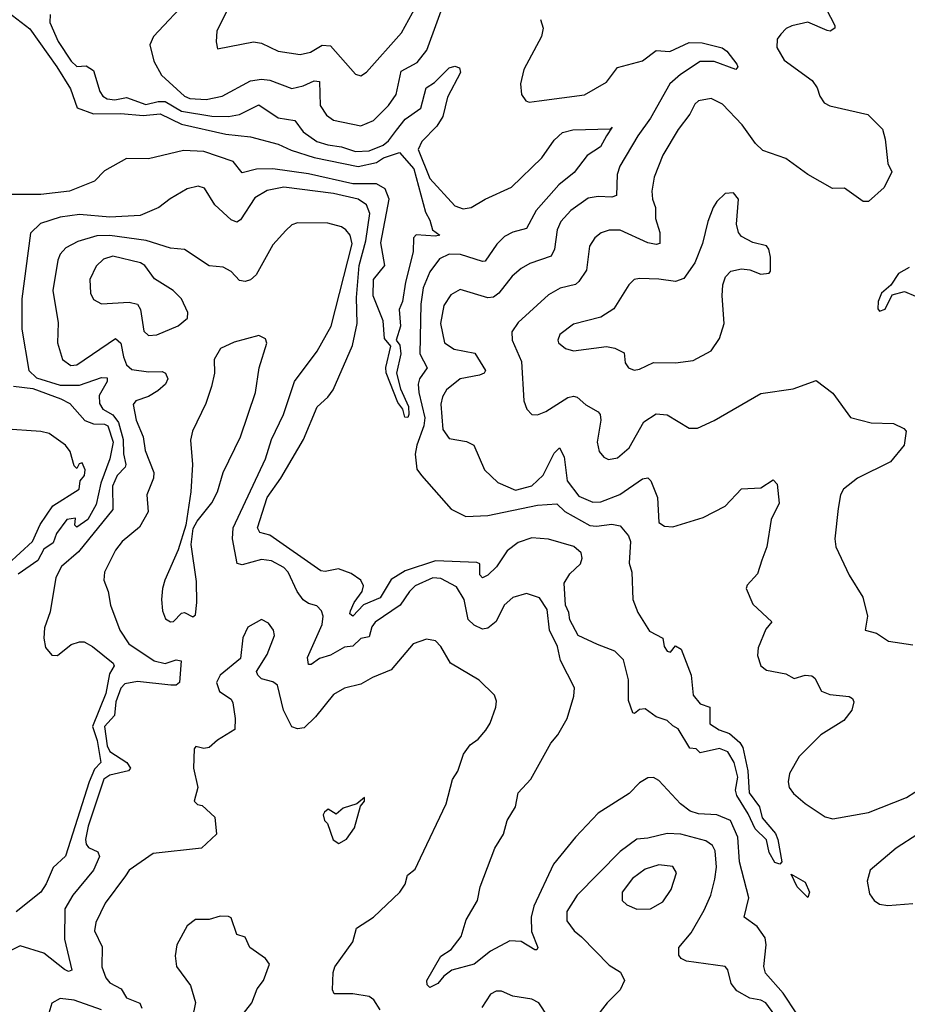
# Model space of a CAD drawing. Extents: x 1954678 to 2060275, y 904822 to 1016299.
# Tile 341 of 467: x 2007308 to 2010526, y 981669 to 985236. Entities that reach past the tile are written whole.
import ezdxf

# ---------------------------------------------------------------- set-up
doc = ezdxf.new("R2010")
doc.units = 0

msp = doc.modelspace()

# ---------------------------------------------------------------- linework, layer by layer
at = {"layer": '0CON20XD'}
for points in [[(2007925, 985316.5), (2007792.9, 985175), (2007779.4, 985145), (2007794.4, 985085), (2007822.5, 985035), (2007905, 984958.5), (2007925, 984949.8), (2007983.7, 984946.3), (2008041.7, 984958.3), (2008145, 985013.7), (2008185, 985020.5), (2008215, 985016.2), (2008295, 984985.9), (2008335, 984996.2), (2008375, 985014.8), (2008395, 985011.9), (2008397.7, 984925), (2008419.9, 984889.9), (2008445, 984871.8), (2008545, 984851.2), (2008589.9, 984870.1), (2008644.6, 984925), (2008672.7, 984965), (2008690.7, 985049.3), (2008748.8, 985081.2), (2008783.6, 985125), (2008858.3, 985331.7)], [(2008073.3, 985295), (2008023.1, 985195), (2008020, 985155), (2008025, 985130), (2008155, 985155.5), (2008185, 985151.2), (2008245, 985121.8), (2008325, 985110), (2008362.4, 985117.6), (2008405, 985144), (2008435, 985140.8), (2008525, 985038.6), (2008545, 985032.9), (2008565, 985045.7), (2008692, 985188), (2008745.2, 985285)], [(2007250, 985275), (2007345, 985202.6), (2007442.2, 985065), (2007491.9, 984985), (2007516.9, 984916.9), (2007575, 984894.2), (2007675, 984895.9), (2007755, 984888.2), (2007817.1, 984895), (2007895, 984857.8), (2008055, 984820.5), (2008145, 984811.1), (2008244.8, 984784.8), (2008292.6, 984762.6), (2008375, 984736.2), (2008535, 984704.5), (2008601.6, 984718.4), (2008626.4, 984735), (2008685, 984755.2), (2008736.5, 984695), (2008778.9, 984538.9), (2008795, 984510), (2008803.8, 984475), (2008831.2, 984455), (2008815, 984451.1), (2008745, 984456.4), (2008735.6, 984445), (2008734.4, 984395), (2008706.2, 984285), (2008695.6, 984215), (2008683.8, 984186.2), (2008687.8, 984125), (2008672.5, 984075), (2008686.3, 984056.3), (2008689.7, 984025), (2008674.4, 983955), (2008688.4, 983898.4), (2008717, 983835), (2008718.7, 983805), (2008715, 983794.2), (2008704.5, 983795.5), (2008697.1, 983825), (2008678.6, 983848.6), (2008636.6, 983956.6), (2008634.7, 983975.3), (2008653, 984053), (2008630.5, 984080.5), (2008625.8, 984145), (2008588.9, 984235), (2008590.8, 984295), (2008631.2, 984345), (2008617.1, 984427.1), (2008647.6, 984585), (2008632.9, 984622.9), (2008601.7, 984641.7), (2008515, 984641.4), (2008355, 984677.8), (2008225, 984695.5), (2008166, 984694), (2008115, 984680.8), (2008081.7, 984721.7), (2007975, 984758.3), (2007901.9, 984761.9), (2007775, 984732), (2007695, 984732.8), (2007615, 984688.2), (2007579.1, 984650.9), (2007488, 984615), (2007385, 984602.1), (2007255, 984602.9)], [(2007418.5, 985255), (2007417.7, 985225), (2007447.2, 985157.2), (2007495, 985085.5), (2007515, 985066.7), (2007548.8, 985068.8), (2007575, 985051.4), (2007598.2, 984975), (2007608.8, 984958.8), (2007625, 984948.8), (2007652.5, 984945), (2007695, 984954.1), (2007765, 984928.1), (2007810.3, 984939.7), (2007835, 984939.1), (2007895, 984904.2), (2008005, 984885.9), (2008065, 984884.8), (2008105, 984892.7), (2008175, 984927.8), (2008245, 984879.7), (2008305, 984870), (2008335, 984829.3), (2008384.6, 984795), (2008425, 984782.1), (2008475, 984775.6), (2008525, 984757.8), (2008575, 984760.2), (2008625, 984781.2), (2008645, 984796.6), (2008673.7, 984835), (2008705, 984875.6), (2008761.9, 984915), (2008781, 984989), (2008811.6, 985008.4), (2008865, 985061.5), (2008885, 985067.8), (2008901.7, 985061.7), (2008905.3, 985045), (2008859.1, 984955), (2008842.4, 984885), (2008819.5, 984850.5), (2008765.2, 984795), (2008752, 984765), (2008795, 984660), (2008885, 984561.5), (2008915, 984550.7), (2008945, 984555.7), (2008995, 984585.6), (2009090.7, 984629.3), (2009200.4, 984735), (2009245, 984798.9), (2009275, 984826.9), (2009312.7, 984837.3), (2009450, 984840), (2009456.1, 984846.1), (2009435.5, 984815), (2009413.8, 984775), (2009365, 984744.3), (2009318.2, 984681.8), (2009262.5, 984637.5), (2009179.7, 984545), (2009145, 984479.5), (2009095, 984465.9), (2009065, 984450), (2009037.3, 984422.7), (2008995, 984361.5), (2008985, 984359.6), (2008905.6, 984385.6), (2008865, 984386.4), (2008830.2, 984369.8), (2008795, 984322.1), (2008771, 984265), (2008762.5, 984205), (2008758, 984025), (2008785.4, 983975), (2008756.9, 983935), (2008752.7, 983915), (2008754.3, 983885), (2008776.1, 983793.9), (2008772.8, 983765), (2008747, 983695), (2008742, 983662), (2008747.2, 983607.2), (2008764.2, 983585), (2008872.6, 983462.6), (2008925, 983435.9), (2009005, 983439.6), (2009185, 983476.6), (2009255, 983481.8), (2009284.2, 983454.2), (2009375, 983404.1), (2009399.1, 983400.9), (2009455, 983408.8), (2009485, 983402), (2009515, 983366), (2009522.3, 983345), (2009517.5, 983267.5), (2009526.9, 983235), (2009530, 983135), (2009548.3, 983088.3), (2009591.3, 983021.3), (2009638.8, 982995), (2009644.3, 982965), (2009655, 982948.8), (2009667.5, 982945), (2009685, 982967.5), (2009706.2, 982955), (2009741.9, 982861.9), (2009749.4, 982789.4), (2009775, 982757.5), (2009810, 982745), (2009810, 982685), (2009843, 982663), (2009880.5, 982650.5), (2009918, 982618), (2009929.2, 982599.2), (2009947.3, 982515), (2009952.7, 982435), (2009989.2, 982385), (2009999.4, 982345), (2010048.1, 982288.1), (2010056.5, 982266.5), (2010071.1, 982185), (2010063.1, 982176.9), (2010045, 982182.5), (2010025, 982218.8), (2010015.3, 982265.3), (2009974.3, 982304.3), (2009948.9, 982358.9), (2009907.1, 982425), (2009902.5, 982445), (2009911.7, 982491.7), (2009898.1, 982545), (2009875, 982584), (2009845, 982595.6), (2009775, 982580), (2009760, 982595), (2009737.5, 982597.5), (2009695, 982667.5), (2009675, 982677.5), (2009655, 982697.5), (2009615, 982710), (2009575, 982740), (2009555, 982737.5), (2009537, 982723), (2009530, 982725), (2009515, 982770), (2009514.5, 982845), (2009497, 982917), (2009465, 982947.9), (2009402.6, 982972.6), (2009332, 983005), (2009301.7, 983061.7), (2009298.8, 983088.8), (2009287, 983115), (2009281.3, 983195), (2009301.7, 983228.3), (2009341.2, 983265), (2009347.4, 983285), (2009343.4, 983305), (2009317.1, 983327.1), (2009225, 983354.3), (2009165, 983358.5), (2009115, 983342.1), (2009075, 983312.1), (2009036.4, 983253.6), (2009005, 983223.4), (2008985, 983214.5), (2008975.5, 983225), (2008975.6, 983265), (2008965, 983270), (2008815, 983275.1), (2008705, 983239.9), (2008655, 983208.4), (2008615, 983141.2), (2008554.4, 983115.6), (2008515, 983075.5), (2008505, 983083.3), (2008506.9, 983095), (2008520, 983125), (2008549.4, 983165), (2008554.4, 983185), (2008545, 983205.2), (2008509.4, 983229.4), (2008463.1, 983246.9), (2008415, 983237), (2008399.6, 983239.6), (2008215, 983369), (2008177.9, 983377.9), (2008170.3, 983395), (2008205.6, 983504.4), (2008254.5, 983575), (2008336.9, 983715), (2008386.2, 983833.8), (2008425, 983868.2), (2008443.7, 983895), (2008514.3, 984055), (2008531.1, 984135), (2008529.2, 984229.2), (2008538.3, 984345), (2008562.9, 984435), (2008576.6, 984533.4)], [(2010231.4, 985275), (2010263.3, 985215), (2010262.5, 985205), (2010245.6, 985194.4), (2010235, 985196), (2010165, 985226.5), (2010106.9, 985213.1), (2010086.2, 985203.8), (2010066.4, 985183.6), (2010054.2, 985165), (2010052.5, 985135), (2010079.4, 985089.4), (2010180.8, 985015), (2010199.2, 984989.2), (2010208.6, 984958.6), (2010224.3, 984934.3), (2010245, 984923.6), (2010382.7, 984892.7), (2010435, 984838.8), (2010445, 984803.3), (2010455.2, 984715), (2010469.2, 984685), (2010442, 984628), (2010385, 984577.1), (2010365, 984577.5), (2010297.5, 984625), (2010254, 984624), (2010165, 984674.5), (2010085, 984732.9), (2010001.3, 984761.3), (2009975, 984786.9), (2009926.9, 984855), (2009855, 984930), (2009815, 984950.5), (2009768.6, 984941.4), (2009755, 984930), (2009736.7, 984893.3), (2009695, 984838.1), (2009638.9, 984745), (2009608.2, 984665), (2009598.8, 984615), (2009602.1, 984585)], [(2009196.2, 985236.2), (2009205.4, 985205.4), (2009199.6, 985175), (2009136, 985055), (2009123.9, 985003.9), (2009127.5, 984965), (2009142.3, 984942.3), (2009155, 984936.7), (2009191.2, 984941.2), (2009355, 984963.8), (2009435, 985010), (2009475, 985063.1), (2009565, 985086.7), (2009615, 985124.1), (2009665, 985120.5), (2009735, 985153), (2009781.5, 985151.5), (2009854.2, 985134.2), (2009871.3, 985121.3), (2009907.9, 985075), (2009910.6, 985065), (2009904.2, 985055.8), (2009825, 985084), (2009775, 985084), (2009703.3, 985036.6), (2009665, 985002.9), (2009595, 984879.2), (2009548.4, 984815), (2009483.4, 984705), (2009474.1, 984675), (2009470.8, 984599.2), (2009455, 984592.4), (2009404.3, 984595.7), (2009368.7, 984588.7), (2009306.2, 984545), (2009270, 984505), (2009255.7, 984474.3), (2009246.9, 984405), (2009235, 984379.7), (2009157.1, 984352.9), (2009125.7, 984334.3), (2009093.6, 984306.4), (2009045.2, 984244.8), (2009025, 984230.4), (2009005, 984228.7), (2008905, 984258.5), (2008871.3, 984238.7), (2008845, 984200), (2008833.8, 984135), (2008848.2, 984065), (2008882.5, 984042.5), (2008958, 984028), (2008996.7, 983965), (2008991.4, 983955), (2008975, 983948), (2008905, 983934.6), (2008855.4, 983895), (2008840.9, 983869.1), (2008835, 983842.5), (2008841.8, 983751.8), (2008865, 983718.9), (2008927.7, 983707.7), (2008954.6, 983694.6), (2008993.1, 983605), (2009040.8, 983559.2), (2009105, 983531.9), (2009165, 983547.7), (2009205, 983585.4), (2009245, 983665.4), (2009265, 983684.4), (2009281.7, 983651.7), (2009292.5, 983565), (2009335, 983509.7), (2009385, 983488.2), (2009415, 983489.4), (2009484, 983516), (2009565, 983572.3), (2009585, 983576.5), (2009595.2, 983565.2), (2009620, 983505), (2009624.2, 983415), (2009645, 983400.8), (2009675, 983398.1), (2009785, 983432.5), (2009865, 983474), (2009925, 983536.2), (2009995, 983540), (2010039.3, 983569.3), (2010053.8, 983553.8), (2010061.2, 983485), (2010032.5, 983425), (2010016.2, 983326.2), (2009998, 983278)], [(2008576.6, 984533.4), (2008564.7, 984565), (2008535.1, 984585.1), (2008445, 984606.3), (2008265, 984629.6), (2008205, 984617.5), (2008159.9, 984590.1), (2008108.8, 984511.2), (2008095, 984502.1), (2008075, 984510.4), (2008015.4, 984565.4), (2007977.5, 984625), (2007955, 984632.2), (2007915, 984622.5), (2007853, 984587), (2007812, 984555), (2007745, 984526.7), (2007635, 984520.4), (2007525, 984530.4), (2007455, 984520.5), (2007382.9, 984497.1), (2007347.5, 984462.5), (2007315.2, 984225), (2007315.8, 984115), (2007340.8, 983965), (2007368.9, 983938.9), (2007455, 983911.4), (2007525, 983912.4), (2007605, 983940), (2007625, 983938.1), (2007625.4, 983925), (2007596.1, 983875), (2007596.7, 983845), (2007609.4, 983825), (2007645, 983803.8), (2007666.6, 983776.6), (2007683.6, 983715), (2007683.7, 983663.7), (2007692.7, 983625), (2007690.8, 983615), (2007661.5, 983585), (2007643.9, 983546.1), (2007645, 983461.3), (2007521.4, 983308.6), (2007459.2, 983255), (2007438.9, 983215), (2007418.6, 983091.4), (2007397.6, 983032.4), (2007395.3, 982995), (2007402, 982962), (2007424.2, 982934.2), (2007445, 982932.1), (2007495, 982972.5), (2007525, 982982.7), (2007541.6, 982981.6), (2007572.4, 982965), (2007646.7, 982905), (2007650.8, 982895), (2007634.1, 982865.9), (2007620.4, 982795), (2007571.6, 982675), (2007588.2, 982625), (2007602.3, 982545), (2007579.2, 982520.8), (2007559.9, 982475), (2007473.8, 982206.2), (2007428.9, 982165), (2007404.4, 982105), (2007384.5, 982075), (2007295, 982004.3)], [(2009602.1, 984585), (2009612.1, 984555), (2009613.1, 984515), (2009628.9, 984465), (2009628, 984425), (2009615, 984421.8), (2009585, 984428), (2009485, 984473.5), (2009445, 984473.6), (2009416, 984464), (2009393.3, 984445), (2009373.5, 984415), (2009362.1, 984327.9), (2009335, 984287.5), (2009323.1, 984276.9), (2009267.1, 984262.9), (2009225, 984239.5), (2009115, 984138.5), (2009092.1, 984105), (2009093.1, 984075), (2009127, 983997), (2009135.7, 983855), (2009146, 983825), (2009165, 983805.8), (2009185, 983804.4), (2009215, 983816.7), (2009295, 983866.9), (2009315, 983872.1), (2009328.2, 983868.2), (2009360.5, 983840.5), (2009405.4, 983815.4), (2009411.9, 983805), (2009414.4, 983785), (2009401.1, 983705), (2009408.6, 983671.4), (2009425, 983651.5), (2009442.7, 983642.7), (2009475, 983648.8), (2009516.9, 983685), (2009570.4, 983779.6), (2009615, 983807.5), (2009654.6, 983804.6), (2009735, 983755.8), (2009765, 983756), (2009825, 983783.3), (2009995, 983881.4), (2010111.2, 983898.8), (2010195, 983929.2), (2010255, 983882.5), (2010319.2, 983795), (2010395, 983775.6), (2010475, 983772.5), (2010513.3, 983755), (2010520.8, 983745), (2010514.2, 983695), (2010465, 983634.3), (2010345, 983574.4), (2010294.5, 983535.5), (2010282.9, 983515), (2010274.3, 983465), (2010262.5, 983355), (2010265.9, 983325.9), (2010315, 983223.3), (2010364.4, 983144.4), (2010381.1, 983075), (2010373.1, 983025), (2010413.8, 983013.8), (2010456.7, 982985), (2010545, 982971.4)], [(2009535, 983965.8), (2009555, 983970), (2009605.5, 983994.5), (2009685, 983993.3), (2009749.1, 984000.9), (2009815, 984035.8), (2009845, 984081.2), (2009861.5, 984135), (2009854.1, 984235), (2009857.1, 984275), (2009866.3, 984303.7), (2009885.6, 984324.4), (2009925, 984332.9), (2009955, 984330), (2009995, 984313.8), (2010025, 984317.5), (2010030, 984325), (2010030, 984375), (2010023.3, 984405), (2010015, 984416.7), (2009965, 984428.8), (2009925, 984450), (2009914, 984465), (2009906, 984495), (2009913.8, 984585), (2009895, 984608.8), (2009865, 984606.7), (2009835, 984577.5), (2009821.2, 984555), (2009802, 984505), (2009783.1, 984425), (2009755.4, 984354.6), (2009715, 984298.6), (2009685, 984287.1), (2009625.3, 984295.3), (2009555, 984298.6), (2009535.7, 984294.3), (2009515.8, 984275), (2009462.1, 984187.9), (2009415, 984157.7), (2009315, 984132.9), (2009266, 984095), (2009258.8, 984075), (2009261.2, 984065), (2009286.2, 984045), (2009315, 984036.7), (2009435, 984051.9), (2009465.7, 984045.7), (2009498.8, 984028.8), (2009503.2, 983993.2), (2009514.4, 983974.4), (2009535, 983965.8)], [(2010125.5, 981635), (2010075, 981709), (2010011.6, 981781.6), (2010005.8, 981805.8), (2010013.9, 981885), (2010010.1, 981910.1), (2009980.9, 981950.9), (2009934.4, 981985), (2009950.7, 982055), (2009917.2, 982185), (2009911.7, 982275), (2009884.5, 982334.5), (2009835, 982355.2), (2009769.1, 982359.1), (2009738.5, 982368.5), (2009703.9, 982395), (2009625, 982479.5), (2009605, 982490.6), (2009585, 982490), (2009555, 982470.9), (2009517.2, 982432.8), (2009405, 982361.6), (2009322.3, 982275), (2009243.4, 982176.6), (2009172, 982025), (2009161.8, 981985), (2009162.8, 981932.8), (2009185.6, 981875), (2009183, 981867), (2009175, 981866.2), (2009126.1, 981896.1), (2009085, 981899.3), (2009015, 981861.4), (2008955, 981814.2), (2008875, 981793.1), (2008845, 981771.4), (2008823.8, 981745), (2008795, 981730), (2008785, 981740), (2008783.8, 981755), (2008835, 981843.3), (2008872, 981868), (2008908.8, 981915), (2008926.2, 981975), (2008967.1, 982045), (2008976.9, 982095), (2009030, 982235), (2009061.5, 982285), (2009074.4, 982335), (2009105.2, 982384.8), (2009115.4, 982435), (2009160.4, 982485), (2009233.1, 982615), (2009258.6, 982645), (2009292.9, 982705), (2009317.1, 982785), (2009318.6, 982815), (2009268.2, 982915), (2009256.9, 982965), (2009228.5, 983025), (2009219.5, 983099.5), (2009191.7, 983141.7), (2009145, 983157.1), (2009095, 983142.2), (2009064.5, 983115), (2009034.6, 983055.4), (2009005, 983031.5), (2008985, 983028.5), (2008955, 983042), (2008933.3, 983063.3), (2008919.7, 983135), (2008890.8, 983180.8), (2008835, 983211.6), (2008805, 983213.7), (2008741.5, 983185), (2008720.7, 983165), (2008687.1, 983115), (2008597.1, 983052.9), (2008584, 983036), (2008575, 983000), (2008545, 982994.7), (2008515, 982966), (2008485, 982963.3), (2008435, 982933.8), (2008395, 982921.8), (2008365, 982900.4), (2008355, 982900.6), (2008350.8, 982925), (2008404.4, 983044.4), (2008407.8, 983075), (2008401.4, 983095), (2008385, 983112.9), (2008355, 983121.1), (2008335, 983134.5), (2008314, 983164), (2008280.9, 983235), (2008265, 983251.8), (2008221.2, 983275), (2008185, 983280.8), (2008115, 983261.2), (2008096, 983266), (2008079.7, 983355), (2008081.6, 983395), (2008198.4, 983645), (2008220.6, 983715), (2008263.7, 983805), (2008304.1, 983925), (2008386.8, 984035), (2008436.6, 984125), (2008513.5, 984423.5), (2008505.6, 984455.6), (2008490.6, 984475), (2008475, 984485.5), (2008425, 984499.1), (2008315, 984500.4), (2008295, 984492.2), (2008272.5, 984472.5), (2008225, 984420.6), (2008165, 984311.8), (2008145, 984293.8), (2008125, 984287.9), (2008105, 984290.6), (2008075, 984323.3), (2008045, 984339.5), (2007995, 984343.6), (2007905, 984402.9), (2007855, 984407.8), (2007766.2, 984436.2), (2007635, 984453.9), (2007587.6, 984452.4), (2007518.2, 984431.8), (2007475, 984409.6), (2007455, 984386.5), (2007446.5, 984365), (2007427.5, 984255), (2007447.5, 984137.5), (2007445.4, 984065), (2007463.3, 984005), (2007493.6, 983983.6), (2007515, 983985.4), (2007655, 984080.7), (2007674.4, 984064.4), (2007684, 984015), (2007695.2, 983985.2), (2007715, 983968.9), (2007775, 983960), (2007825, 983961.1), (2007836.9, 983955), (2007844.5, 983935), (2007836.4, 983915), (2007808.9, 983891.1), (2007775, 983870.8), (2007728.8, 983855), (2007718.7, 983841.3), (2007730, 983785), (2007756.1, 983725), (2007763.1, 983675), (2007794.7, 983595), (2007792.9, 983575), (2007769.4, 983515), (2007773.5, 983453.5), (2007742.7, 983397.3), (2007680, 983345), (2007655, 983314.2), (2007615.7, 983235), (2007612.9, 983205), (2007628.1, 983165), (2007636.7, 983115), (2007671.3, 983025), (2007703.3, 982975), (2007795, 982913.2), (2007835, 982903.5), (2007875, 982916.6), (2007893.6, 982913.6), (2007886.7, 982835), (2007875, 982825.6), (2007855.4, 982825.4), (2007735, 982838), (2007689.6, 982830.4), (2007675, 982813.8), (2007656.4, 982765), (2007651.9, 982715), (2007615.6, 982675), (2007625, 982605.7), (2007635, 982585.4), (2007696.9, 982545), (2007710, 982525), (2007702.5, 982515), (2007635, 982499.3), (2007613.4, 982485), (2007556.7, 982315), (2007546.5, 982266.5), (2007548.9, 982248.9), (2007556.9, 982236.9), (2007590.9, 982220.9), (2007597.5, 982205), (2007575.9, 982155), (2007500.8, 982065), (2007472, 982015), (2007469.8, 981905), (2007497.1, 981792.9), (2007485, 981788.2), (2007470, 981795), (2007395, 981853.9), (2007309.3, 981880.7), (2007197.3, 981825)], [(2007775, 984091.8), (2007805, 984093.8), (2007883, 984127), (2007916.7, 984155), (2007917.1, 984175), (2007894.7, 984224.7), (2007864.6, 984254.6), (2007797.2, 984297.2), (2007761.1, 984345), (2007745.6, 984355), (2007645, 984378.7), (2007612, 984368), (2007585, 984343.1), (2007561.8, 984295), (2007564.6, 984245), (2007575, 984222), (2007605, 984206.9), (2007705, 984212.1), (2007735, 984205.6), (2007745.9, 984185.9), (2007757.5, 984107.5), (2007775, 984091.8)], [(2010532.3, 984337.7), (2010493.4, 984316.6), (2010466.2, 984273.8), (2010432.5, 984245), (2010420, 984215), (2010418.3, 984188.3), (2010425, 984180), (2010445, 984187.5), (2010470.7, 984239.3), (2010515, 984251.2), (2010555, 984233.8)], [(2007855, 983054), (2007865, 983056.2), (2007895, 983086.2), (2007905, 983088.8), (2007935, 983072.5), (2007945, 983080), (2007950.6, 983125), (2007948.8, 983201.2), (2007930, 983335), (2007937.1, 983392.9), (2007950.9, 983419.1), (2008005, 983485.8), (2008025, 983526), (2008045.4, 983595), (2008108, 983725), (2008162.7, 983885), (2008175.5, 983975), (2008203.9, 984063.9), (2008199.5, 984079.5), (2008175, 984091.2), (2008085, 984067.8), (2008035.7, 984044.3), (2008013.5, 984005), (2008014.4, 983955), (2008003.1, 983906.9), (2007982.5, 983845), (2007934.5, 983745), (2007927.3, 983712.7), (2007934.5, 983624.5), (2007928.7, 983525), (2007910.8, 983405), (2007882.9, 983315), (2007833.9, 983206.1), (2007825.5, 983175), (2007821.5, 983135), (2007825.6, 983095), (2007836, 983065), (2007855, 983054)], [(2007285, 983908.6), (2007355, 983899.2), (2007457.6, 983862.4), (2007490, 983845), (2007543.8, 983783.8), (2007575, 983771.2), (2007615, 983771.1), (2007627.8, 983765), (2007646.3, 983705), (2007635, 983645.5), (2007602.6, 983557.4), (2007585, 983480), (2007555, 983425.8), (2007515, 983397.5), (2007507.5, 983405), (2007510, 983430), (2007478.8, 983425), (2007441.9, 983375), (2007429.4, 983340.6), (2007395, 983317.8), (2007373.6, 983276.4), (2007302.2, 983227.8)], [(2007265, 983263.8), (2007354.5, 983345), (2007382.4, 983407.6), (2007428.6, 983475), (2007524, 983535), (2007527.5, 983565), (2007543.3, 983585), (2007545.7, 983605.7), (2007535, 983630), (2007523.6, 983626.4), (2007515, 983610), (2007505, 983620), (2007491.3, 983671.3), (2007473.8, 983695), (2007415, 983736.5), (2007385, 983744.5), (2007246.1, 983753.9)], [(2009998, 983278), (2009982.1, 983227.9), (2009945, 983187.5), (2009941.1, 983175), (2009965, 983118.8), (2010033.8, 983055), (2010012.4, 983027.6), (2009985, 982960), (2009983, 982933), (2009994, 982895), (2010015, 982880), (2010085, 982866.2), (2010115, 982849.2), (2010155, 982862), (2010179.2, 982859.2), (2010190.7, 982850.7), (2010215, 982803.3), (2010245, 982791.4), (2010314.1, 982784.1), (2010327.1, 982777.1), (2010332, 982765), (2010324.4, 982735), (2010295, 982696.7), (2010211.9, 982645), (2010133, 982567), (2010098.9, 982505), (2010093.4, 982475), (2010096.9, 982455), (2010112.7, 982432.7), (2010155, 982396.7), (2010228.2, 982348.2), (2010255, 982340.4), (2010385, 982364), (2010522.1, 982417.9), (2010582.8, 982457.2)], [(2008615, 981648.8), (2008592, 981685), (2008575, 981696.9), (2008515, 981706.7), (2008447.5, 981707.5), (2008442, 981722), (2008444.6, 981784.6), (2008450.9, 981805), (2008515, 981896), (2008528.5, 981945), (2008590.6, 981985), (2008685.7, 982075), (2008705.5, 982104.5), (2008713.6, 982136.4), (2008741.3, 982158.7), (2008760.7, 982199.3), (2008854.4, 982395), (2008876.8, 982483.2), (2008896.7, 982513.3), (2008916.9, 982575), (2008941.2, 982608.8), (2008970, 982630), (2008997.9, 982662.1), (2009012.9, 982687.1), (2009034.4, 982745), (2009036.9, 982766.9), (2009028.9, 982788.9), (2008973.6, 982843.6), (2008869.6, 982905), (2008834.7, 982964.7), (2008815, 982985.6), (2008782.1, 982992.1), (2008734.3, 982975), (2008655, 982880.4), (2008586.5, 982853.5), (2008545, 982828.8), (2008485, 982814.2), (2008445, 982791.4), (2008380, 982710), (2008338.8, 982671.2), (2008315, 982666.6), (2008294.7, 982674.7), (2008264.2, 982734.2), (2008242, 982825), (2008225, 982837.1), (2008185, 982848), (2008171.2, 982861.2), (2008166.7, 982875), (2008205, 982936.7), (2008231.1, 983005), (2008228.1, 983025), (2008210.3, 983050.3), (2008185, 983062.9), (2008134.7, 983035.3), (2008116.8, 982996.8), (2008108, 982922), (2008035, 982861.5), (2008021.3, 982835), (2008032.7, 982802.7), (2008074, 982775), (2008080.6, 982760.6), (2008089.5, 982705), (2008087.5, 982665), (2008025, 982625.7), (2007995, 982599.2), (2007975, 982595.8), (2007946.4, 982603.6), (2007940, 982595), (2007937.8, 982525), (2007953.3, 982455), (2007940, 982405), (2007953, 982393), (2007969.3, 982389.3), (2008015, 982346.7), (2008020.8, 982285), (2007967.5, 982235), (2007791.2, 982215), (2007705, 982155.6), (2007691.8, 982135), (2007617.6, 982035), (2007584.1, 981965), (2007579.2, 981935), (2007607.4, 981877.4), (2007605.9, 981805), (2007619.7, 981765), (2007635, 981746.7), (2007675.6, 981725), (2007695, 981693.2), (2007743.7, 981673.7), (2007750.5, 981655)], [(2008465, 982252), (2008492.1, 982267.9), (2008521.3, 982308.7), (2008543, 982387), (2008557.5, 982405), (2008558.3, 982418.3), (2008530, 982395), (2008480.3, 982379.7), (2008455, 982357.5), (2008426.4, 982376.4), (2008412.5, 982365), (2008407.5, 982355), (2008412.5, 982335), (2008423.6, 982323.6), (2008444, 982265), (2008465, 982252)], [(2010068.6, 981598.6), (2010012.5, 981675), (2009995, 981684.7), (2009955, 981690.9), (2009907.4, 981717.4), (2009887.5, 981745), (2009874.4, 981794.4), (2009865, 981805.7), (2009725, 981825.6), (2009706, 981835), (2009697.5, 981847.5), (2009697.3, 981875), (2009741.4, 981928.6), (2009789.2, 982010.7), (2009812.7, 982065), (2009827.7, 982122.3), (2009834.2, 982165.8), (2009828.4, 982225), (2009818.8, 982245), (2009795, 982260.8), (2009705, 982285.2), (2009655, 982288), (2009585, 982270.4), (2009545, 982267.3), (2009485, 982222.3), (2009328.2, 982065), (2009291.8, 982005), (2009291.7, 981971.7), (2009318.1, 981935), (2009345, 981913.1)], [(2010564, 982286), (2010485, 982234.5), (2010390.5, 982155), (2010379.5, 982115), (2010388.9, 982068.9), (2010405.5, 982045.5), (2010425, 982031.9), (2010455, 982026.5), (2010545.7, 982034.3)], [(2009545, 982013.3), (2009595, 982014.4), (2009639.2, 982040.8), (2009670, 982085), (2009688.9, 982145), (2009675, 982168.9), (2009625, 982174.6), (2009575, 982158.1), (2009529.1, 982125), (2009491.8, 982075), (2009491.4, 982045), (2009508.9, 982028.9), (2009545, 982013.3)], [(2010165, 982056.2), (2010126.4, 982095), (2010105, 982140), (2010155, 982111.4), (2010170.5, 982075), (2010165, 982056.2)], [(2008115, 981630), (2008150, 981675), (2008168.8, 981725), (2008191.4, 981755), (2008212.9, 981815), (2008199.2, 981835), (2008142, 981875), (2008125, 981912.5), (2008095, 981922.5), (2008075, 981982.5), (2008065, 981986.7), (2008035, 981988), (2007995, 981976), (2007945, 981976.2), (2007915, 981953.3), (2007878, 981885), (2007872, 981845), (2007876.2, 981806.2), (2007927.1, 981737.1), (2007945.7, 981675.7), (2007933.2, 981616.8)], [(2009345, 981913.1), (2009445, 981810.8), (2009485.5, 981785.5), (2009500, 981755), (2009485, 981722), (2009437.1, 981675), (2009395, 981620)], [(2007605, 981649.6), (2007505.4, 981684.6), (2007455, 981690.6), (2007425, 981673.3), (2007410, 981625)], [(2009222.2, 981625), (2009189.2, 981675), (2009165, 981687.5), (2009095, 981698.6), (2009055, 981717.1), (2009035, 981717.1), (2009015, 981705.8), (2008982.7, 981657.3)]]:
    msp.add_lwpolyline(points, dxfattribs=at)

doc.saveas('drawing.dxf')
